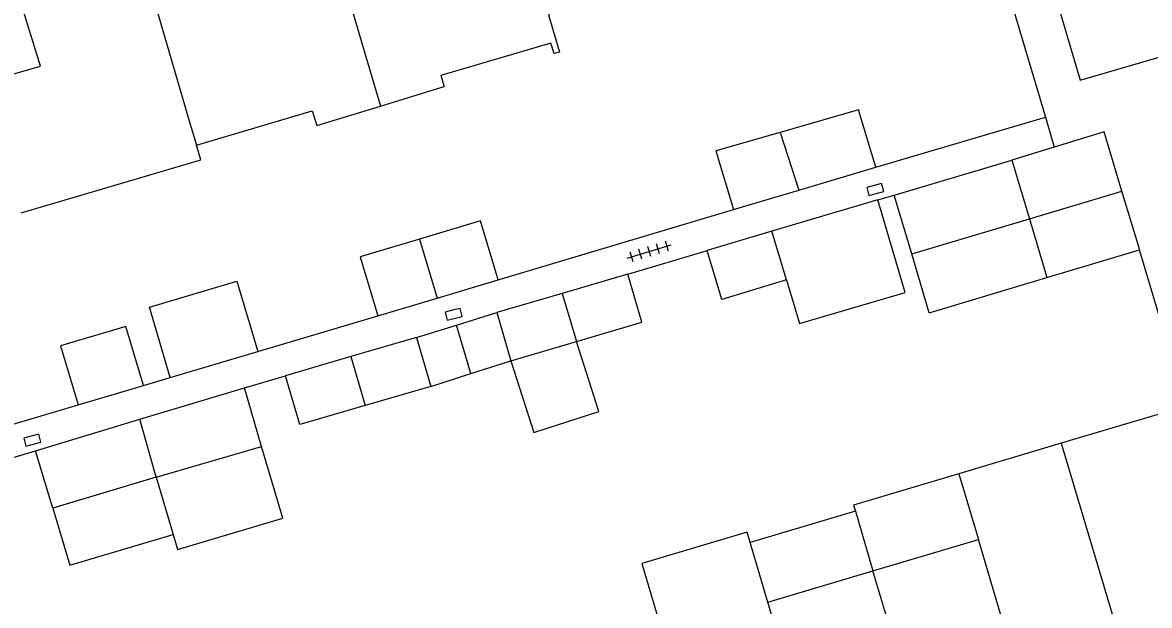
# Model space of a CAD drawing. Extents: x 125000 to 129004, y 397500 to 399008.
# Drawn here: x 126684.3 to 126739.2, y 398813.7 to 398842.1 of the extents above; entities that cross this region are included whole.
import ezdxf

# ---------------------------------------------------------------- set-up
doc = ezdxf.new("R2010")
doc.units = 0
for name, color, linetype in [('gg-afsc-erfafscheiding', 7, 'Continuous'), ('gg-afsc-muur', 7, 'Continuous'), ('gg-bbg-bijgebouw', 7, 'Continuous'), ('gg-bbg-gedigitaliseerde bebouwing', 7, 'Continuous'), ('gg-bbg-gedigitaliseerde bijgebouw', 7, 'Continuous'), ('gg-bbg-hoofdgebouw', 7, 'Continuous'), ('gg-bbg-luifel en loopbrug', 7, 'Continuous'), ('gg-bbg-tussenscheiding', 7, 'Continuous'), ('gg-knt-verharding', 7, 'Continuous'), ('gt-symb-kolk', 7, 'Continuous'), ('gt-symb-tegel verharding', 7, 'Continuous')]:
    doc.layers.add(name, color=color, linetype=linetype)

# ---------------------------------------------------------------- blocks, each defined once
blk = doc.blocks.new('gt0-KOLK')
at = {"layer": 'gt-symb-kolk'}
blk.add_lwpolyline([(0, 0), (0.375, 0), (0.375, 0.4), (-0.375, 0.4), (-0.375, 0), (0, 0)], dxfattribs=at)
blk = doc.blocks.new('gt0-TEG1')
at = {"layer": 'gt-symb-tegel verharding'}
for p, q in [((-1.125, 0), (1.125, 0)), ((-0.9, -0.25), (-0.9, 0.25)), ((-0.45, -0.25), (-0.45, 0.25)), ((0, -0.25), (0, 0.25)), ((0.45, -0.25), (0.45, 0.25)), ((0.9, -0.25), (0.9, 0.25))]:
    blk.add_line(p, q, dxfattribs=at)

msp = doc.modelspace()

# ---------------------------------------------------------------- linework, layer by layer
at = {"layer": 'gg-afsc-erfafscheiding'}
for p, q in [((126725.921, 398833.452), (126726.718, 398833.679)), ((126713.741, 398829.839), (126717.559, 398830.966)), ((126695.069, 398824.296), (126697.071, 398824.889)), ((126682.937, 398820.66), (126684.89, 398821.234))]:
    msp.add_line(p, q, dxfattribs=at)
at = {"layer": 'gg-afsc-muur'}
for p, q in [((126725.788, 398865.491), (126734.083, 398837.474)), ((126725.831, 398835.038), (126734.083, 398837.474)), ((126707.427, 398829.551), (126718.895, 398832.986)), ((126740.929, 398823.41), (126738.673, 398831.01)), ((126695.713, 398826.069), (126701.562, 398827.807)), ((126690.142, 398824.414), (126691.455, 398824.804)), ((126672.242, 398819.092), (126686.963, 398823.468))]:
    msp.add_line(p, q, dxfattribs=at)
at = {"layer": 'gg-bbg-bijgebouw'}
for p, q in [((126726.718, 398833.679), (126732.453, 398835.389)), ((126732.453, 398835.389), (126733.306, 398832.527)), ((126722.073, 398833.926), (126725.831, 398835.038)), ((126718.895, 398832.986), (126722.073, 398833.926)), ((126727.572, 398830.817), (126726.718, 398833.679)), ((126733.306, 398832.527), (126734.159, 398829.665)), ((126720.762, 398831.93), (126717.601, 398830.978)), ((126728.425, 398827.955), (126727.572, 398830.817)), ((126713.741, 398829.839), (126710.547, 398828.899)), ((126728.425, 398827.955), (126734.159, 398829.665)), ((126704.452, 398828.666), (126707.427, 398829.551)), ((126701.562, 398827.807), (126704.452, 398828.666)), ((126710.547, 398828.899), (126707.354, 398827.959)), ((126707.354, 398827.959), (126708.043, 398825.619)), ((126703.447, 398826.752), (126700.25, 398825.818)), ((126703.447, 398826.752), (126704.143, 398824.372)), ((126708.043, 398825.619), (126711.235, 398826.558)), ((126700.25, 398825.818), (126697.071, 398824.889)), ((126686.963, 398823.468), (126690.142, 398824.414)), ((126689.969, 398822.767), (126695.069, 398824.296)), ((126704.143, 398824.372), (126700.947, 398823.438)), ((126684.89, 398821.234), (126689.969, 398822.767))]:
    msp.add_line(p, q, dxfattribs=at)
for points in [[(126725.831, 398835.038), (126724.981, 398837.838), (126721.172, 398836.737)], [(126721.172, 398836.737), (126718.037, 398835.831), (126718.895, 398832.986)], [(126721.478, 398829.556), (126718.316, 398828.603), (126717.601, 398830.978)], [(126711.235, 398826.558), (126714.43, 398827.498), (126713.741, 398829.839)], [(126700.947, 398823.438), (126697.767, 398822.509), (126697.071, 398824.889)]]:
    msp.add_lwpolyline(points, dxfattribs=at)
at = {"layer": 'gg-bbg-gedigitaliseerde bebouwing'}
for p, q in [((126701.687, 398838.014), (126704.801, 398838.965)), ((126698.586, 398837.067), (126701.687, 398838.014)), ((126740.929, 398823.41), (126734.856, 398821.601)), ((126734.856, 398821.601), (126729.872, 398820.116)), ((126729.872, 398820.116), (126730.824, 398816.921)), ((126720.558, 398813.871), (126719.698, 398816.766)), ((126725.686, 398815.395), (126730.824, 398816.921)), ((126720.558, 398813.871), (126725.686, 398815.395))]:
    msp.add_line(p, q, dxfattribs=at)
for points in [[(126692.727, 398836.118), (126698.372, 398837.789), (126698.586, 398837.067)], [(126684.193, 398832.813), (126692.938, 398835.404), (126692.727, 398836.118)], [(126719.698, 398816.766), (126719.55, 398817.265), (126714.431, 398815.745), (126715.439, 398812.351)]]:
    msp.add_lwpolyline(points, dxfattribs=at)
at = {"layer": 'gg-bbg-gedigitaliseerde bijgebouw'}
for p, q in [((126725.921, 398833.452), (126720.762, 398831.93)), ((126695.896, 398821.442), (126695.069, 398824.296)), ((126690.764, 398819.955), (126695.896, 398821.442)), ((126685.734, 398818.437), (126684.89, 398821.234)), ((126690.764, 398819.955), (126685.734, 398818.437))]:
    msp.add_line(p, q, dxfattribs=at)
for points in [[(126721.478, 398829.556), (126722.104, 398827.424), (126727.247, 398828.933), (126725.921, 398833.452)], [(126707.427, 398829.551), (126706.573, 398832.427), (126703.596, 398831.542)], [(126703.596, 398831.542), (126700.707, 398830.683), (126701.562, 398827.807)], [(126690.142, 398824.414), (126689.29, 398827.29), (126686.109, 398826.347), (126686.963, 398823.468)]]:
    msp.add_lwpolyline(points, dxfattribs=at)
at = {"layer": 'gg-bbg-hoofdgebouw'}
for points in [[(126683.832, 398839.581), (126685.128, 398839.957), (126684.049, 398843.496)], [(126709.922, 398842.477), (126709.878, 398842.464), (126710.416, 398840.643), (126710.15, 398840.571), (126709.999, 398841.083), (126704.637, 398839.504), (126704.801, 398838.965)]]:
    msp.add_lwpolyline(points, dxfattribs=at)
at = {"layer": 'gg-bbg-luifel en loopbrug'}
for p, q in [((126733.306, 398832.527), (126737.815, 398833.881)), ((126738.629, 398831.16), (126737.815, 398833.881)), ((126734.159, 398829.665), (126738.673, 398831.01)), ((126738.673, 398831.01), (126738.629, 398831.16)), ((126705.401, 398827.356), (126707.354, 398827.959)), ((126703.447, 398826.752), (126705.401, 398827.356)), ((126706.093, 398824.996), (126705.401, 398827.356)), ((126691.455, 398824.804), (126695.713, 398826.069)), ((126706.093, 398824.996), (126708.043, 398825.619)), ((126704.143, 398824.372), (126706.093, 398824.996)), ((126690.764, 398819.955), (126691.593, 398817.164)), ((126724.827, 398818.289), (126719.698, 398816.766)), ((126724.827, 398818.289), (126725.686, 398815.395))]:
    msp.add_line(p, q, dxfattribs=at)
for points in [[(126691.455, 398824.804), (126690.436, 398828.232), (126694.695, 398829.497), (126695.713, 398826.069)], [(126708.043, 398825.619), (126709.158, 398822.131), (126712.327, 398823.144), (126711.235, 398826.558)], [(126691.593, 398817.164), (126691.811, 398816.429), (126696.933, 398817.949), (126695.896, 398821.442)], [(126729.872, 398820.116), (126724.737, 398818.591), (126724.827, 398818.289)], [(126685.734, 398818.437), (126686.556, 398815.668), (126691.593, 398817.164)]]:
    msp.add_lwpolyline(points, dxfattribs=at)
at = {"layer": 'gg-bbg-tussenscheiding'}
for p, q in [((126688.868, 398849.304), (126692.378, 398837.304)), ((126699.837, 398844.328), (126701.687, 398838.014)), ((126692.378, 398837.304), (126692.727, 398836.118)), ((126721.172, 398836.737), (126722.073, 398833.926)), ((126727.572, 398830.817), (126733.306, 398832.527)), ((126721.478, 398829.556), (126720.762, 398831.93)), ((126703.596, 398831.542), (126704.452, 398828.666)), ((126710.547, 398828.899), (126711.235, 398826.558)), ((126700.25, 398825.818), (126700.947, 398823.438)), ((126690.764, 398819.955), (126689.969, 398822.767)), ((126734.856, 398821.601), (126738.37, 398809.805)), ((126733.386, 398808.32), (126730.824, 398816.921)), ((126728.25, 398806.787), (126725.686, 398815.395)), ((126723.121, 398805.265), (126720.558, 398813.871))]:
    msp.add_line(p, q, dxfattribs=at)
at = {"layer": 'gg-knt-verharding'}
for p, q in [((126734.083, 398837.474), (126734.515, 398836.015)), ((126734.515, 398836.015), (126732.453, 398835.389)), ((126717.559, 398830.966), (126717.601, 398830.978))]:
    msp.add_line(p, q, dxfattribs=at)
for points in [[(126733.915, 398862.629), (126729.303, 398861.21), (126735.786, 398839.28), (126740.408, 398840.625)], [(126737.815, 398833.881), (126736.955, 398836.755), (126734.515, 398836.015)]]:
    msp.add_lwpolyline(points, dxfattribs=at)

# ---------------------------------------------------------------- block references
at = {"layer": 'gt-symb-kolk'}
for p, rotation in [((126725.743, 398834.146), -165.4634907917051), ((126705.208, 398828.074), -165.69972255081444), ((126684.683, 398821.948), -165.58873496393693)]:
    msp.add_blockref('gt0-KOLK', p, dxfattribs=dict(at, rotation=rotation))
at = {"layer": 'gt-symb-tegel verharding', "rotation": 17.039535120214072}
msp.add_blockref('gt0-TEG1', (126714.786, 398830.935), dxfattribs=at)

doc.saveas('drawing.dxf')
